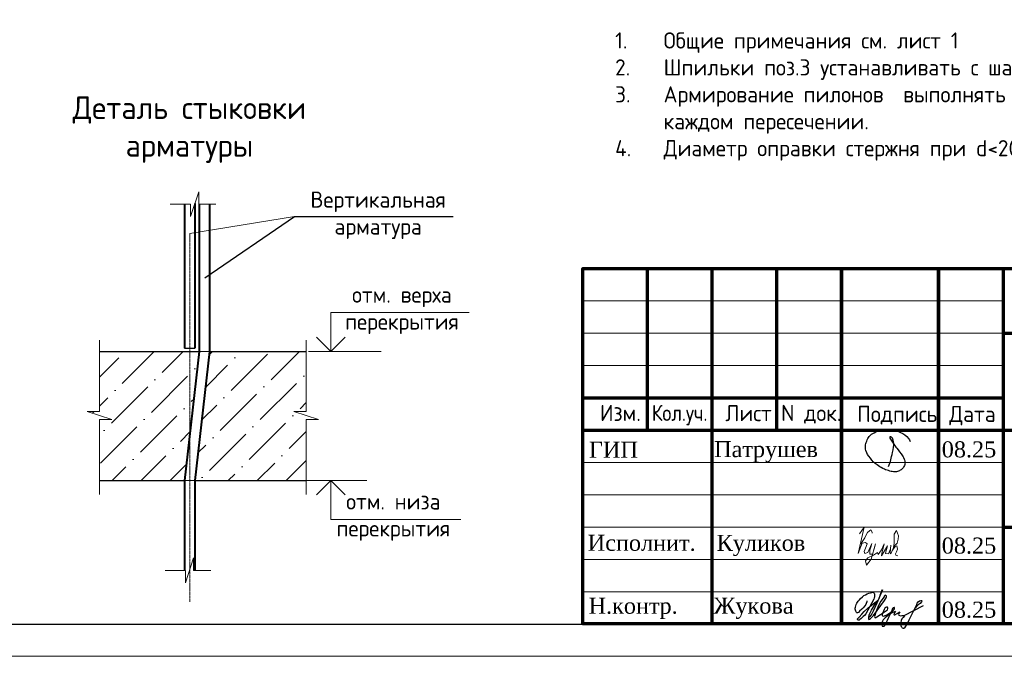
# Model space of a CAD drawing. Header units: millimetres. Extents: x 369815 to 1481759, y -423071 to -27917.
# Tile 203 of 380: x 602234 to 617464, y -330878 to -321026. Entities that reach past the tile are written whole.
import ezdxf

# ---------------------------------------------------------------- set-up
doc = ezdxf.new("R2010")
doc.units = ezdxf.units.MM
doc.linetypes.add('CENTER2', pattern=[28.575, 19.05, -3.175, 3.175, -3.175])
for name, color, linetype in [('PDF7_Text', 7, 'Continuous'), ('PDF8_Text', 7, 'Continuous'), ('ТОЛСТЫЕ_ОСНОВНЫЕ', 6, 'Continuous')]:
    doc.layers.add(name, color=color, linetype=linetype)
for name, color, linetype, lineweight in [('Выноски', 20, 'Continuous', 20), ('подоснова', 151, 'Continuous', 5), ('размер', 1, 'Continuous', 25), ('РАЗМЕРЫ', 1, 'Continuous', 9), ('Рамка', 7, 'Continuous', 70), ('Текст', 7, 'Continuous', 25), ('ТОНКИЕ', 7, 'Continuous', 9)]:
    doc.layers.add(name, color=color, linetype=linetype, lineweight=lineweight)
doc.styles.add('GOST-2.304_Type-B', font='GOST_Common.ttf')
doc.styles.add('PDF Times New Roman', font='times.ttf')
doc.styles.add('style_Tonin', font='simplex.shx', dxfattribs={"width": 0.9})
doc.styles.add('ГОСТ', font='GOST_Common.ttf')
doc.dimstyles.new('20', dxfattribs={"dimtxt": 2.5, "dimasz": 2.5, "dimexe": 1.25, "dimexo": 0.625, "dimtad": 1, "dimdec": 0, "dimlfac": 20, "dimtxsty": 'style_Tonin', "dimblk": 'ARCHTICK', "dimcen": 0, "dimclrt": 256, "dimadec": 0, "dimazin": 0, "dimtfac": 1, "dimtdec": 0, "dimtmove": 0, "dimatfit": 0, "dimfxl": 1, "dimarcsym": 0})

# ---------------------------------------------------------------- blocks, each defined once
blk = doc.blocks.new('11')
at = {"layer": 'Выноски'}
for p, q in [((47944, 66700), (47962, 66737)), ((47962, 66737), (47989, 66781)), ((47989, 66781), (48016, 66806)), ((48016, 66806), (48038, 66823)), ((48038, 66823), (48060, 66786)), ((48060, 66786), (48058, 66769)), ((47885, 66608), (47944, 66700))]:
    blk.add_line(p, q, dxfattribs=at)
blk.add_lwpolyline([(47863, 66761), (47937, 66865), (47843, 66458), (47885, 66564), (47905, 66616), (47954, 66628), (47979, 66606), (47957, 66539), (47937, 66487), (47947, 66458), (47991, 66470), (48051, 66611), (48041, 66569), (48023, 66505), (48023, 66448), (48065, 66448), (48090, 66529), (48110, 66608), (48043, 66369), (47972, 66275), (47954, 66344), (47991, 66389), (48078, 66431), (48142, 66470), (48154, 66441), (48204, 66512), (48246, 66606), (48209, 66455), (48204, 66418), (48295, 66574), (48265, 66463), (48265, 66455), (48312, 66453), (48342, 66529), (48347, 66584), (48337, 66465), (48349, 66453), (48401, 66569), (48443, 66616), (48461, 66678), (48466, 66727), (48436, 66811), (48399, 66754), (48399, 66618), (48389, 66549), (48374, 66507), (48416, 66564), (48441, 66576), (48451, 66524), (48433, 66482), (48419, 66453), (48424, 66428), (48458, 66421)], dxfattribs=at)
blk = doc.blocks.new('яяя')
at = {"lineweight": 30}
for points in [[(345424, 110432), (345425, 110410), (345424, 110397), (345417, 110379), (345406, 110350), (345390, 110319), (345357, 110275), (345310, 110221), (345265, 110176), (345198, 110110), (345161, 110077), (345133, 110066), (345116, 110066), (345102, 110075), (345090, 110091), (345082, 110115), (345074, 110146), (345066, 110182), (345064, 110206), (345067, 110234), (345077, 110278), (345095, 110320), (345114, 110361), (345134, 110395), (345159, 110428), (345195, 110469), (345228, 110506), (345284, 110560), (345331, 110595), (345379, 110625), (345435, 110648), (345486, 110670), (345532, 110686), (345573, 110696), (345605, 110698), (345621, 110695), (345635, 110687), (345648, 110671), (345656, 110649), (345659, 110625), (345659, 110583), (345656, 110553), (345647, 110523), (345635, 110489), (345387, 110033), (345349, 109985), (345311, 109948), (345247, 109889), (345209, 109858), (345192, 109844), (345180, 109837), (345157, 109833), (345150, 109835), (345140, 109842), (345135, 109856), (345138, 109881), (345148, 109892), (345183, 109930), (345267, 110024), (345343, 110105), (345455, 110213), (345617, 110343), (345775, 110456), (345811, 110526), (345838, 110607), (345890, 110740), (345902, 110771), (345698, 110295), (345672, 110226), (345626, 110132), (345572, 110032), (345518, 109953), (345481, 109918), (345497, 110001), (345567, 110147), (345655, 110301), (345760, 110442)], [(345481, 109918), (345476, 109896), (345475, 109874), (345485, 109861), (345506, 109866), (345539, 109891), (345632, 109983), (345968, 110450), (346022, 110527), (346029, 110560), (346027, 110579), (346026, 110590), (346010, 110605), (345993, 110609), (345975, 110601), (345962, 110584), (345954, 110562), (345857, 110421), (345783, 110292), (345741, 110183), (345701, 110079), (345665, 109985), (345660, 109952), (345666, 109929), (345669, 109915), (345682, 109910), (345702, 109914), (345735, 109941), (345846, 110007), (346065, 110160), (346075, 110193), (346070, 110217), (346066, 110236), (346052, 110241), (346030, 110241), (346007, 110228), (345978, 110203), (345960, 110164), (345892, 110010), (345895, 109986), (345904, 109966), (345925, 109964), (345969, 109968), (346045, 110000), (346218, 110114), (346261, 110154), (346280, 110184), (346282, 110210), (346278, 110225), (346263, 110229), (346241, 110222), (346220, 110198), (346162, 110049), (345989, 109904), (345932, 109849), (345906, 109805), (345891, 109739), (345890, 109690), (345899, 109652), (345924, 109647), (345956, 109655), (345980, 109674), (346058, 109838), (346158, 110046), (346261, 110098), (346314, 110120), (346292, 110079), (346269, 110036), (346261, 110008), (346267, 109998), (346293, 109998), (346363, 110039), (346445, 110095), (346421, 110068), (346414, 110040), (346407, 110011), (346416, 109990), (346466, 109972), (346509, 109977), (346574, 109984), (347172, 110293)], [(346586, 109971), (346543, 109917), (346509, 109873), (346489, 109825), (346475, 109767), (346472, 109710), (346478, 109675), (346485, 109641), (346501, 109621), (346517, 109602), (346542, 109589), (346568, 109592), (346605, 109620), (346680, 109731), (346736, 109842), (346865, 110115), (346962, 110290), (346969, 110318), (346979, 110360), (347013, 110403), (347056, 110434), (347091, 110450), (347109, 110450), (347121, 110434), (347115, 110405), (347072, 110355), (347012, 110307), (346924, 110222)]]:
    blk.add_lwpolyline(points, dxfattribs=at)
blk = doc.blocks.new('Патрушев')
at = {"color": 5, "lineweight": 25}
blk.add_lwpolyline([(58.5, -35.09), (59.7, -31.98), (60.22, -29.81), (60.47, -28.76), (60.76, -27.56), (61.06, -26.32), (61.37, -24.67), (61.64, -22.98), (61.77, -21.63), (61.83, -20.46), (61.74, -19.5), (61.5, -18.56), (61.27, -17.93), (60.96, -17.34), (60.63, -16.86), (60.45, -16.66), (60.39, -16.62), (60.25, -16.53), (60.03, -16.42), (59.74, -16.36), (59.56, -16.39), (59.41, -16.5), (59.32, -16.73), (59.32, -16.96), (59.41, -17.15), (61.8, -21.04), (63.12, -22.91), (63.7, -23.61), (64.53, -24.59), (65.48, -25.87), (66.43, -27.07), (66.87, -27.73), (67.42, -28.44), (67.68, -28.93), (68, -29.52), (68.38, -30.41), (68.65, -31), (68.82, -31.71), (68.89, -32.2), (68.93, -32.68), (68.9, -33.35), (68.81, -33.79), (68.57, -34.59), (68.27, -35.18), (67.92, -35.7), (67.56, -36.23), (66.92, -36.75), (66.44, -37.14), (65.93, -37.49), (65.34, -37.85), (64.79, -38.12), (64.12, -38.33), (63.56, -38.4), (62.54, -38.51), (61.58, -38.47), (60.89, -38.38), (60.1, -38.27), (59.25, -38.05), (58.41, -37.75), (57.66, -37.55), (56.61, -37.27), (55.88, -36.92), (54.92, -36.35), (53.85, -35.72), (53.05, -35.25), (52.17, -34.73), (51.27, -34.08), (50.13, -33.27), (49.09, -32.31), (47.96, -31.09), (47.07, -29.92), (46.05, -28.68), (45.23, -27.65), (44.74, -26.54), (44.28, -25.09), (44.05, -24.29), (43.98, -23.29), (43.94, -22.47), (43.99, -21.49), (44.18, -20.57), (44.46, -19.97), (44.74, -19.1), (45.02, -18.24), (45.49, -17.42), (45.85, -16.92), (46.39, -16.14), (46.99, -15.53), (47.83, -14.81), (48.65, -14.29), (49.43, -13.79), (50.53, -13.27), (51.57, -12.89), (52.65, -12.48), (54.17, -12.1), (55.44, -11.87), (56.95, -11.79), (58.35, -11.79), (59.63, -11.91), (61, -12.05), (62.71, -12.35), (64.46, -12.88), (66.16, -13.58), (67.55, -14.27), (68.88, -15.13), (70.02, -16.25), (71.14, -17.49), (71.67, -18.26), (72.28, -19.27)], dxfattribs=at)
blk = doc.blocks.new('штамп кж1.1')
at = {"layer": 'Рамка', "color": 7}
for p, q in [((405358, -83134), (405358, -80634)), ((407358, -83134), (407358, -80634)), ((410858, -81634), (422858, -81634)), ((404358, -82634), (410858, -82634)), ((404358, -83134), (422858, -83134)), ((410858, -84634), (422858, -84634))]:
    blk.add_line(p, q, dxfattribs=at)
at = {"layer": 'Рамка'}
for p, q in [((406358, -86134), (406358, -80634)), ((408358, -86134), (408358, -80634)), ((408358, -80634), (408358, -86134)), ((409858, -80634), (409858, -86134)), ((409858, -86134), (409858, -80634)), ((410858, -80634), (410858, -86134))]:
    blk.add_line(p, q, dxfattribs=at)
at = {"layer": 'Рамка', "color": 7, "lineweight": 15}
for p, q in [((404358, -81134), (410858, -81134)), ((404358, -81634), (410858, -81634)), ((404358, -82134), (410858, -82134)), ((404358, -83634), (410858, -83634)), ((404358, -84134), (410858, -84134)), ((404358, -84634), (410858, -84634)), ((404358, -85134), (410858, -85134)), ((404358, -85634), (410858, -85634))]:
    blk.add_line(p, q, dxfattribs=at)
at = {"layer": 'Рамка'}
blk.add_lwpolyline([(422858, -86134), (404358, -86134), (404358, -80634), (422858, -80634)], close=True, dxfattribs=at)
at = {"color": 5, "xscale": 24.5, "yscale": 24.5, "zscale": 24.5}
blk.add_blockref('Патрушев', (407651, -82836), dxfattribs=at)
at = {"color": 2, "lineweight": 60, "xscale": 0.5, "yscale": 0.5, "zscale": 0.5}
blk.add_blockref('яяя', (236038, -140993), dxfattribs=at)
at = {"layer": 'Выноски', "color": 0}
blk.add_blockref('11', (360773, -151499), dxfattribs=at)
at = {"layer": 'PDF7_Text', "char_height": 248, "attachment_point": 7, "style": 'PDF Times New Roman'}
for s, insert in [('08.25', (409908, -83561)), ('Патрушев', (406387, -83634)), ('08.25', (409908, -85050)), ('Жукова', (406381, -86056)), ('08.25', (409908, -86042))]:
    blk.add_mtext(s, dxfattribs=dict(at, insert=insert))
at = {"layer": 'PDF7_Text', "insert": (406426, -85084), "char_height": 247.95, "attachment_point": 7, "style": 'PDF Times New Roman'}
blk.add_mtext_dynamic_manual_height_columns('{\\C256;Куликов}', width=2000, gutter_width=1250, heights=[0], dxfattribs=at)
at = {"layer": 'PDF8_Text', "char_height": 248, "attachment_point": 7, "style": 'PDF Times New Roman'}
for s, insert in [('ГИП', (404451, -83561)), ('Исполнит.', (404432, -85007)), ('Н.контр.', (404445, -86056))]:
    blk.add_mtext(s, dxfattribs=dict(at, insert=insert))
at = {"layer": 'Текст', "color": 7, "style": 'ГОСТ'}
for s, p in [('Изм.', (404622, -82993)), ('Лист', (406561, -82996)), ('N док.', (407423, -82993)), ('Подпись', (408601, -83008)), ('Дата', (410023, -83008))]:
    blk.add_text(s, height=250, dxfattribs=at).set_placement(p)
at = {"layer": 'Текст', "color": 7, "style": 'ГОСТ', "width": 0.9}
blk.add_text('Кол.уч.', height=250, dxfattribs=at).set_placement((405423, -82992))
at = {"layer": 'Текст', "color": 7, "attachment_point": 1, "style": 'ГОСТ'}
for s, width, heights, insert, char_height in [('\\pi594.35517;{\\fTimes New Roman|b0|i0|c204|p18;\\C256;Строительство жилого комплекса со  встроенными помещениями \\P\\pi1441.86779;общественного-делового, коммерческого назначения и \\P\\pi41.3631;поликлиническим учреждением по адресу: г. Чита, ул. 1-я Коллективная}', 11543.07, [0], (411117, -81801), 250), ('\\pi389.01406;{\\fTimes New Roman|b0|i0|c204|p18;\\C256;«Жилой дом со встроенными помещениями \\P\\pi641.91601;общественно-делового и коммерческого \\P\\pi302.06381;назначения на первом этаже здания», поз. 3.1\\P}', 7000, [1500], (410844, -83331), 225)]:
    blk.add_mtext_dynamic_manual_height_columns(s, width=width, gutter_width=12.5, heights=heights, dxfattribs=dict(at, insert=insert, char_height=char_height))
blk = doc.blocks.new('*U78')
at = {"layer": 'ТОЛСТЫЕ_ОСНОВНЫЕ', "color": 6}
blk.add_lwpolyline([(20, 5), (415, 5), (415, 292), (20, 292)], close=True, dxfattribs=at)
at = {"layer": 'ТОНКИЕ'}
blk.add_lwpolyline([(0, 0), (420, 0), (420, 297), (0, 297)], close=True, dxfattribs=at)
blk = doc.blocks.new('_ArchTick')
at = {"color": 0, "linetype": 'ByBlock', "const_width": 0.15}
blk.add_lwpolyline([(-0.5, -0.5), (0.5, 0.5)], dxfattribs=at)

msp = doc.modelspace()

# ---------------------------------------------------------------- hatches: boundary and pattern name
at = {"lineweight": 5}
h = msp.add_hatch(dxfattribs=at)
h.set_pattern_fill('ANSI36', color=256, scale=100, style=0)
h.set_pattern_definition([(45, (415965.48, -391031.07), (168.3798, 617.3926), [793.75, -158.75, 0, -158.75])])
h.paths.add_polyline_path([(605008.8, -326159.2), (604864.6, -326159.2), (604864.6, -327435.1)])
h.paths.add_polyline_path([(606667, -326159.2), (605168.8, -326159.2), (604942.8, -328159.2), (606667, -328159.2), (606667, -327214.6), (606858.3, -327214.6), (606475.7, -327087.1), (606667, -327087.1)])
h.paths.add_polyline_path([(604864.6, -326159.2), (603470.1, -326159.2), (603470.1, -327087.1), (603278.8, -327087.1), (603661.4, -327214.6), (603470.1, -327214.6), (603470.1, -328159.2), (604782.8, -328159.2), (604864.6, -327435.1)])

# ---------------------------------------------------------------- linework, layer by layer
at = {"color": 0, "lineweight": 40}
for p, q in [((604782.8, -323877.8, -3100), (604782.8, -326109.2, -3100)), ((604942.8, -323867.9, -3100), (604942.8, -326109.2, -3100))]:
    msp.add_line(p, q, dxfattribs=at)
at = {"lineweight": 20}
for p, q in [((604864.6, -324334.8, -3100), (606485.2, -324071.6, -3100)), ((606578.6, -328159.2, -3100), (607604.3, -328159.2, -3100))]:
    msp.add_line(p, q, dxfattribs=at)
at = {"color": 0, "linetype": 'CENTER2', "lineweight": 18}
msp.add_line((604864.6, -324334.8, -3100), (604864.6, -330036.7, -3100), dxfattribs=at)
at = {"color": 0, "lineweight": 30}
for p, q in [((603470.1, -326159.2, -3100), (605008.8, -326159.2, -3100)), ((604782.8, -326109.2, -3100), (604942.8, -326109.2, -3100)), ((605168.8, -326159.2, -3100), (606667, -326159.2, -3100)), ((603467.3, -328159.2, -3100), (604782.8, -328159.2, -3100)), ((604942.8, -328159.2, -3100), (606664.1, -328159.2, -3100))]:
    msp.add_line(p, q, dxfattribs=at)
at = {"lineweight": 15}
for p, q in [((605008.8, -326159.2, -3100), (605168.8, -326159.2, -3100)), ((604782.8, -328159.2, -3100), (604942.8, -328159.2, -3100))]:
    msp.add_line(p, q, dxfattribs=at)
at = {"lineweight": 20, "ltscale": 50}
msp.add_line((606699.8, -326159.2, -3100), (607826.7, -326159.2, -3100), dxfattribs=at)
at = {"linetype": 'ByBlock', "lineweight": 18, "elevation": -3100}
for points in [[(604564, -323879.7), (604875.1, -323879.7), (604875.1, -324071), (605002.6, -323688.4), (605002.6, -323879.7), (605266.9, -323879.7)], [(603470.1, -325986), (603470.1, -327087.1), (603278.8, -327087.1), (603661.4, -327214.6), (603470.1, -327214.6), (603470.1, -328371.5)], [(606667, -325986), (606667, -327087.1), (606475.7, -327087.1), (606858.3, -327214.6), (606667, -327214.6), (606667, -328371.5)], [(604486, -329547.4), (604797.1, -329547.4), (604797.1, -329738.6), (604924.6, -329356.1), (604924.6, -329547.4), (605188.9, -329547.4)]]:
    msp.add_lwpolyline(points, dxfattribs=at)
at = {"color": 0, "lineweight": 40, "elevation": -3100}
for points in [[(605008.8, -323879.7), (605008.8, -326159.2), (604782.8, -328159.2), (604782.8, -329547.4)], [(605168.8, -323879.7), (605168.8, -326159.2), (604942.8, -328159.2), (604942.8, -329547.4)]]:
    msp.add_lwpolyline(points, dxfattribs=at)
at = {"lineweight": 30, "elevation": -3100}
for points in [[(607269.9, -325938.6), (607046.8, -326159.2), (606823.8, -325938.6)], [(607269.9, -328379.9), (607046.8, -328159.2), (606823.8, -328379.9)]]:
    msp.add_lwpolyline(points, dxfattribs=at)
at = {"layer": 'подоснова', "elevation": -3100}
for points in [[(607046.8, -326159.2), (607046.8, -325559.2), (609188.4, -325559.2)], [(607046.8, -328159.2), (607046.8, -328759.2), (609055.6, -328759.2)]]:
    msp.add_lwpolyline(points, dxfattribs=at)

# ---------------------------------------------------------------- block references
at = {"xscale": 100, "yscale": 100, "zscale": 100}
msp.add_blockref('*U78', (587946.5, -330877.6, 3100), dxfattribs=at)
at = {"layer": 'размер'}
for p in [(72562.5, -244243.4, 3100), (116435.2, -244243.4, 3100), (161542.1, -244243.4, 3100), (206588.2, -244243.4, 3100)]:
    msp.add_blockref('штамп кж1.1', p, dxfattribs=at)

# ---------------------------------------------------------------- texts
at = {"ltscale": 100, "char_height": 250, "width": 17398.124, "attachment_point": 1, "style": 'GOST-2.304_Type-B'}
for insert in [(521291.1, -321222.3, 3100), (566398, -321222.3, 3100), (611444.1, -321222.3, 3100)]:
    msp.add_mtext('\\pi-750,l750,t750,5000;1.^IОбщие примечания см. лист 1\\P2.^IШпильки поз.3 устанавливать с шагом 400 по вертикали и с шагом  400 по горизонтали .\\P3.^IАрмирование пилонов  выполнять отдельными стержнями. Арматуру вязать вязальной проволокой в каждом пересечении.\\P{\\C7;4.^IДиаметр оправки стержня при d<20мм - 5d, при d≥20мм - 8d}', dxfattribs=dict(at, insert=insert))
at = {"layer": 'Выноски', "color": 240, "true_color": 0xed1f24, "insert": (476937.8, -323613.3), "char_height": 250, "width": 18219.66, "attachment_point": 1, "style": 'ГОСТ'}
msp.add_mtext('\\pi-500,l500;В выделенной области представлена замененная ( актуальная) версия. Содержание изменения см. в листе разрешения на внесение изменений{\\H1.025x; }', dxfattribs=at)
at = {"layer": 'РАЗМЕРЫ', "attachment_point": 5, "style": 'GOST-2.304_Type-B'}
for s, insert, char_height in [('Деталь стыковки\\Pарматуры ', (604859.5, -322727.6), 350), ('Вертикальная\\Pарматура', (607778.5, -324052.5), 250), ('отм. верха \\Pперекрытия', (608146.2, -325523), 250), ('отм. низа \\Pперекрытия', (608013.4, -328723), 250)]:
    msp.add_mtext_dynamic_manual_height_columns(s, width=3941.213, gutter_width=625, heights=[0], dxfattribs=dict(at, insert=insert, char_height=char_height))
at = {"layer": 'Текст', "color": 7, "char_height": 250, "attachment_point": 1, "style": 'ГОСТ'}
for s, insert in [('\\pi3500;\\P\\pi1471.59091;{\\C0;План пилонов} 14-го этажа{\\H1.83333x; }', (483420.8, -328877.6, 3100)), ('\\pi3500;{\\C256;\\P\\pi2321.59091;Пилон П1 (14 ЭТ)}', (527293.5, -328877.6, 3100)), ('\\pi3500;{\\C256;\\P\\pi2296.59091;Пилон П2 (14 ЭТ)}', (572400.4, -328877.6, 3100))]:
    msp.add_mtext_dynamic_manual_height_columns(s, width=7000, gutter_width=12.5, heights=[1500], dxfattribs=dict(at, insert=insert))

# ---------------------------------------------------------------- leaders
at = {"layer": 'подоснова', "has_arrowhead": 0}
msp.add_leader([(605099.7, -325019.5, -3100), (606485.2, -324071.6, -3100), (608936.7, -324071.6, -3100)], dimstyle='20', override={"dimasz": 1.5, "dimldrblk": 'Dot'}, dxfattribs=at)

doc.saveas('drawing.dxf')
